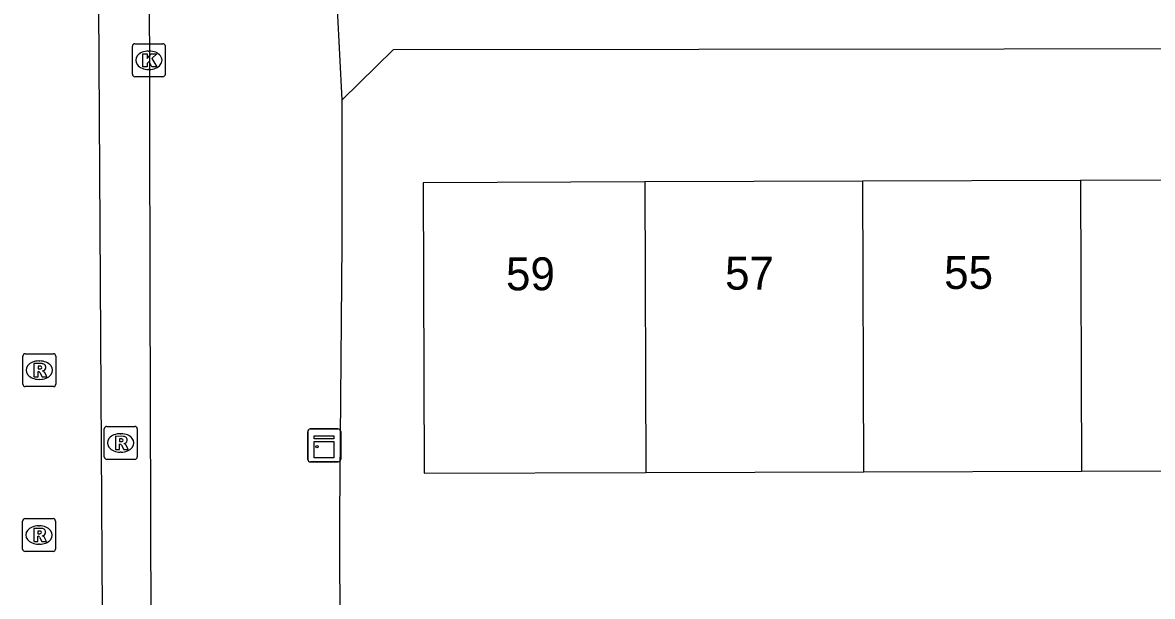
# Model space of a CAD drawing. Extents: x 160732 to 162105, y 387428 to 388479.
# Drawn here: x 161303.27 to 161337.61, y 388051.06 to 388068.49 of the extents above; entities that cross this region are included whole.
import ezdxf

# ---------------------------------------------------------------- set-up
doc = ezdxf.new("R2010")
doc.units = 0
for name, color, linetype in [('IMGEO_Kast', 7, 'Continuous'), ('IMGEO_Kolk', 7, 'Continuous'), ('IMGEO_Pand', 7, 'Continuous'), ('IMGEO_Pand_nummerreeks', 7, 'Continuous'), ('IMGEO_Rijbaan_lokaal_gesloten', 7, 'Continuous'), ('IMGEO_Rioolput', 7, 'Continuous'), ('IMGEO_Voetpad_open', 7, 'Continuous')]:
    doc.layers.add(name, color=color, linetype=linetype)

msp = doc.modelspace()

# ---------------------------------------------------------------- linework, layer by layer
at = {"layer": 'IMGEO_Kast'}
for p, q in [((161311.936, 388055.218), (161311.936, 388056.059)), ((161311.936, 388056.059), (161311.936, 388055.218)), ((161312.011, 388056.143), (161312.852, 388056.143)), ((161312.852, 388056.143), (161312.011, 388056.143)), ((161312.936, 388056.068), (161312.936, 388055.227)), ((161312.936, 388055.227), (161312.936, 388056.068)), ((161312.861, 388055.143), (161312.02, 388055.143)), ((161312.02, 388055.143), (161312.861, 388055.143))]:
    msp.add_line(p, q, dxfattribs=at)
for points in [[(161312.131, 388055.933), (161312.731, 388055.933), (161312.731, 388055.848), (161312.131, 388055.848), (161312.131, 388055.933)], [(161312.131, 388055.758), (161312.731, 388055.758), (161312.731, 388055.269), (161312.131, 388055.269), (161312.131, 388055.758)]]:
    msp.add_lwpolyline(points, dxfattribs=at)
msp.add_circle((161312.215, 388055.607), 0.0377, dxfattribs=at)
for centre, start, end in [((161312.014, 388056.065), 92.4484, 184.2845), ((161312.014, 388056.065), 92.4484, 184.2845), ((161312.858, 388056.065), 2.4484, 94.2845), ((161312.858, 388056.065), 2.4484, 94.2845), ((161312.014, 388055.221), 182.4484, 274.2845), ((161312.014, 388055.221), 182.4484, 274.2845), ((161312.858, 388055.221), 272.4484, 4.2845), ((161312.858, 388055.221), 272.4484, 4.2845)]:
    msp.add_arc(centre, 0.0779, start, end, dxfattribs=at)
at = {"layer": 'IMGEO_Kolk'}
for p, q in [((161306.605, 388066.921), (161306.605, 388067.773)), ((161306.68, 388067.847), (161307.532, 388067.847)), ((161307.093, 388067.627), (161307.118, 388067.627)), ((161307.606, 388067.773), (161307.606, 388066.921)), ((161307.116, 388067.067), (161307.091, 388067.067)), ((161307.532, 388066.847), (161306.68, 388066.847))]:
    msp.add_line(p, q, dxfattribs=at)
for points in [[(161306.605, 388066.921), (161306.605, 388067.773)], [(161306.68, 388067.847), (161307.532, 388067.847)], [(161307.606, 388067.773), (161307.606, 388066.921)], [(161306.926, 388067.547), (161307.049, 388067.547), (161307.049, 388067.396), (161307.179, 388067.547), (161307.343, 388067.547), (161307.197, 388067.396), (161307.35, 388067.147), (161307.198, 388067.147), (161307.113, 388067.311), (161307.049, 388067.244), (161307.049, 388067.147), (161306.926, 388067.147), (161306.926, 388067.547)], [(161307.532, 388066.847), (161306.68, 388066.847)]]:
    msp.add_lwpolyline(points, dxfattribs=at)
for centre, start, end in [((161306.682, 388067.771), 91.552, 178.448), ((161306.682, 388067.771), 91.552, 178.448), ((161307.53, 388067.771), 1.552, 88.448), ((161307.53, 388067.771), 1.552, 88.448), ((161306.682, 388066.923), 181.552, 268.448), ((161306.682, 388066.923), 181.552, 268.448), ((161307.53, 388066.923), 271.552, 358.448), ((161307.53, 388066.923), 271.552, 358.448)]:
    msp.add_arc(centre, 0.0765, start, end, dxfattribs=at)
for centre, major_axis, ratio, start_param, end_param in [((161307.092, 388067.347), (-0.387, 0.002), 0.722429, 4.712389, 7.853982), ((161307.117, 388067.347), (-0.39, 0.002), 0.717154, 1.570796, 4.712389)]:
    msp.add_ellipse(centre, major_axis=major_axis, ratio=ratio, start_param=start_param, end_param=end_param, dxfattribs=at)
at = {"layer": 'IMGEO_Pand'}
for points in [[(161322.185, 388063.648), (161315.447, 388063.627), (161315.475, 388054.801), (161322.214, 388054.822)], [(161328.804, 388063.669), (161322.185, 388063.648)], [(161322.185, 388063.648), (161322.214, 388054.822)], [(161335.423, 388063.69), (161328.804, 388063.669)], [(161328.833, 388054.843), (161328.804, 388063.669)], [(161342.042, 388063.712), (161335.423, 388063.69)], [(161335.423, 388063.69), (161335.452, 388054.864)], [(161328.833, 388054.843), (161335.452, 388054.864)], [(161335.452, 388054.864), (161342.071, 388054.886)], [(161322.214, 388054.822), (161328.833, 388054.843)]]:
    msp.add_lwpolyline(points, dxfattribs=at)
at = {"layer": 'IMGEO_Rijbaan_lokaal_gesloten'}
for points in [[(161305.715, 388047.213), (161305.575, 388070.665), (161307.113, 388070.665)], [(161307.113, 388070.665), (161307.135, 388060.363), (161307.164, 388050.114)]]:
    msp.add_lwpolyline(points, dxfattribs=at)
at = {"layer": 'IMGEO_Rioolput'}
for p, q in [((161303.275, 388057.504), (161303.275, 388058.356)), ((161303.35, 388058.43), (161304.202, 388058.43)), ((161304.276, 388058.356), (161304.276, 388057.504)), ((161303.763, 388058.21), (161303.788, 388058.21)), ((161303.786, 388057.65), (161303.761, 388057.65)), ((161304.202, 388057.43), (161303.35, 388057.43)), ((161305.75, 388055.294), (161305.75, 388056.146)), ((161305.825, 388056.22), (161306.677, 388056.22)), ((161306.238, 388056), (161306.263, 388056)), ((161306.751, 388056.146), (161306.751, 388055.294)), ((161306.677, 388055.22), (161305.825, 388055.22)), ((161306.261, 388055.44), (161306.236, 388055.44)), ((161303.267, 388052.494), (161303.267, 388053.346)), ((161303.342, 388053.42), (161304.194, 388053.42)), ((161303.755, 388053.2), (161303.78, 388053.2)), ((161304.268, 388053.346), (161304.268, 388052.494)), ((161303.778, 388052.64), (161303.753, 388052.64)), ((161304.194, 388052.42), (161303.342, 388052.42))]:
    msp.add_line(p, q, dxfattribs=at)
for points in [[(161303.275, 388057.504), (161303.275, 388058.356)], [(161303.35, 388058.43), (161304.202, 388058.43)], [(161304.276, 388058.356), (161304.276, 388057.504)], [(161303.864, 388058.128), (161303.612, 388058.13), (161303.612, 388057.73)], [(161303.79, 388058.049), (161303.736, 388058.049), (161303.736, 388057.968)], [(161303.736, 388057.968), (161303.788, 388057.968)], [(161303.612, 388057.73), (161303.736, 388057.73), (161303.736, 388057.892), (161303.747, 388057.892)], [(161303.794, 388057.863), (161303.865, 388057.73), (161304.005, 388057.73), (161303.94, 388057.856)], [(161304.202, 388057.43), (161303.35, 388057.43)], [(161305.75, 388055.294), (161305.75, 388056.146)], [(161305.825, 388056.22), (161306.677, 388056.22)], [(161306.339, 388055.918), (161306.087, 388055.92), (161306.087, 388055.52)], [(161306.751, 388056.146), (161306.751, 388055.294)], [(161306.087, 388055.52), (161306.211, 388055.52), (161306.211, 388055.682), (161306.222, 388055.682)], [(161306.265, 388055.839), (161306.211, 388055.839), (161306.211, 388055.758)], [(161306.211, 388055.758), (161306.263, 388055.758)], [(161306.269, 388055.653), (161306.34, 388055.52), (161306.48, 388055.52), (161306.415, 388055.646)], [(161306.677, 388055.22), (161305.825, 388055.22)], [(161303.267, 388052.494), (161303.267, 388053.346)], [(161303.342, 388053.42), (161304.194, 388053.42)], [(161304.268, 388053.346), (161304.268, 388052.494)], [(161303.856, 388053.118), (161303.604, 388053.12), (161303.604, 388052.72)], [(161303.604, 388052.72), (161303.728, 388052.72), (161303.728, 388052.882), (161303.739, 388052.882)], [(161303.782, 388053.039), (161303.728, 388053.039), (161303.728, 388052.958)], [(161303.728, 388052.958), (161303.78, 388052.958)], [(161303.786, 388052.853), (161303.857, 388052.72), (161303.997, 388052.72), (161303.932, 388052.846)], [(161304.194, 388052.42), (161303.342, 388052.42)]]:
    msp.add_lwpolyline(points, dxfattribs=at)
for centre, radius, start, end in [((161303.352, 388058.354), 0.0765, 91.552, 178.448), ((161303.352, 388058.354), 0.0765, 91.552, 178.448), ((161304.2, 388058.354), 0.0765, 1.552, 88.448), ((161304.2, 388058.354), 0.0765, 1.552, 88.448), ((161303.772, 388058.157), 0.19, 274.7715, 282.9687), ((161303.796, 388057.953), 0.0964, 77.0061, 93.1865), ((161303.81, 388058.01), 0.0378, 276.6634, 79.6772), ((161303.863, 388058.018), 0.109, 350.3612, 89.416), ((161303.861, 388058.018), 0.112, 277.5842, 350.9817), ((161303.746, 388057.839), 0.0533, 26.0293, 88.6989), ((161303.845, 388057.803), 0.108, 29.5134, 73.7905), ((161303.352, 388057.506), 0.0765, 181.552, 268.448), ((161303.352, 388057.506), 0.0765, 181.552, 268.448), ((161304.2, 388057.506), 0.0765, 271.552, 358.448), ((161304.2, 388057.506), 0.0765, 271.552, 358.448), ((161305.827, 388056.144), 0.0765, 91.552, 178.448), ((161305.827, 388056.144), 0.0765, 91.552, 178.448), ((161306.338, 388055.808), 0.109, 350.3612, 89.416), ((161306.675, 388056.144), 0.0765, 1.552, 88.448), ((161306.675, 388056.144), 0.0765, 1.552, 88.448), ((161306.221, 388055.629), 0.0533, 26.0293, 88.6989), ((161306.247, 388055.947), 0.19, 274.7715, 282.9687), ((161306.271, 388055.743), 0.0964, 77.0061, 93.1865), ((161306.285, 388055.8), 0.0378, 276.6634, 79.6772), ((161306.336, 388055.808), 0.112, 277.5842, 350.9817), ((161306.32, 388055.593), 0.108, 29.5134, 73.7905), ((161305.827, 388055.296), 0.0765, 181.552, 268.448), ((161305.827, 388055.296), 0.0765, 181.552, 268.448), ((161306.675, 388055.296), 0.0765, 271.552, 358.448), ((161306.675, 388055.296), 0.0765, 271.552, 358.448), ((161303.344, 388053.344), 0.0765, 91.552, 178.448), ((161303.344, 388053.344), 0.0765, 91.552, 178.448), ((161304.192, 388053.344), 0.0765, 1.552, 88.448), ((161304.192, 388053.344), 0.0765, 1.552, 88.448), ((161303.738, 388052.829), 0.0533, 26.0293, 88.6989), ((161303.764, 388053.147), 0.19, 274.7715, 282.9687), ((161303.788, 388052.943), 0.0964, 77.0061, 93.1865), ((161303.802, 388053), 0.0378, 276.6634, 79.6772), ((161303.855, 388053.008), 0.109, 350.3612, 89.416), ((161303.853, 388053.008), 0.112, 277.5842, 350.9817), ((161303.837, 388052.793), 0.108, 29.5134, 73.7905), ((161303.344, 388052.496), 0.0765, 181.552, 268.448), ((161303.344, 388052.496), 0.0765, 181.552, 268.448), ((161304.192, 388052.496), 0.0765, 271.552, 358.448), ((161304.192, 388052.496), 0.0765, 271.552, 358.448)]:
    msp.add_arc(centre, radius, start, end, dxfattribs=at)
for centre, major_axis, ratio, start_param, end_param in [((161303.762, 388057.93), (-0.387, 0.002), 0.722429, 4.712389, 7.853982), ((161303.787, 388057.93), (-0.39, 0.002), 0.717154, 1.570796, 4.712389), ((161306.237, 388055.72), (-0.387, 0.002), 0.722429, 4.712389, 7.853982), ((161306.262, 388055.72), (-0.39, 0.002), 0.717154, 1.570796, 4.712389), ((161303.754, 388052.92), (-0.387, 0.002), 0.722429, 4.712389, 7.853982), ((161303.779, 388052.92), (-0.39, 0.002), 0.717154, 1.570796, 4.712389)]:
    msp.add_ellipse(centre, major_axis=major_axis, ratio=ratio, start_param=start_param, end_param=end_param, dxfattribs=at)
at = {"layer": 'IMGEO_Voetpad_open'}
for points in [[(161312.979, 388066.148), (161312.697, 388071.667)], [(161312.979, 388066.148), (161314.543, 388067.671), (161360.945, 388067.721)], [(161312.935, 388045.189), (161312.915, 388053.513), (161312.98, 388061.793), (161312.979, 388065.43), (161312.979, 388066.148)]]:
    msp.add_lwpolyline(points, dxfattribs=at)

# ---------------------------------------------------------------- texts
at = {"layer": 'IMGEO_Pand_nummerreeks'}
for s, p in [('59', (161317.961, 388060.355)), ('57', (161324.62, 388060.376)), ('55', (161331.279, 388060.397))]:
    msp.add_text(s, height=1, rotation=0.1821, dxfattribs=at).set_placement(p)

doc.saveas('drawing.dxf')
